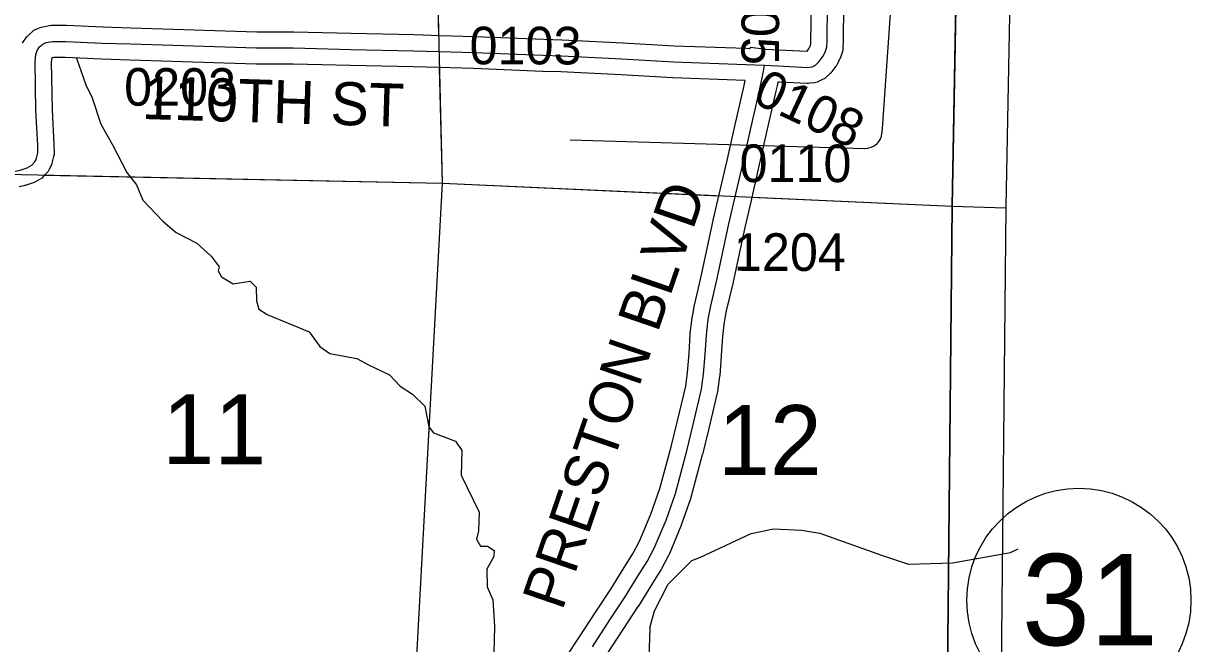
# Model space of a CAD drawing. Extents: x -157.2 to -99.3, y 12.2 to 46.2.
# Drawn here: x -116.075 to -113.88, y 38.428 to 39.582 of the extents above; entities that cross this region are included whole.
import ezdxf

# ---------------------------------------------------------------- set-up
doc = ezdxf.new("R2010")
doc.units = 0
for name, color, linetype in [('tdCoClipBndry', 7, 'Continuous'), ('tdCoCoBndry', 7, 'Continuous'), ('tdCoCoBndryPart', 7, 'Continuous'), ('tdCoDirctArrow', 7, 'Continuous'), ('tdCoHydroRiver', 7, 'Continuous'), ('tdCoSecRdNmbr', 7, 'Continuous'), ('tdCoSecRdTxt', 7, 'Continuous'), ('tdCoSecRteBand', 7, 'Continuous'), ('tdCoSecRteCL', 7, 'Continuous'), ('tdCoSectLine', 7, 'Continuous'), ('tdCoSectLinePart', 7, 'Continuous'), ('tdCoSectNmbr', 7, 'Continuous'), ('tdCoShieldStRte', 7, 'Continuous'), ('tdCoSurfGravel', 7, 'Continuous'), ('tdCoTwpBndryShd', 7, 'Continuous')]:
    doc.layers.add(name, color=color, linetype=linetype)

msp = doc.modelspace()

# ---------------------------------------------------------------- linework, layer by layer
at = {"layer": 'tdCoClipBndry'}
msp.add_lwpolyline([(-137.3849, 40.9986), (-130.3617, 40.7621), (-129.3761, 40.7352), (-128.3918, 40.7165), (-127.3846, 40.6647), (-126.387, 40.641), (-124.3513, 40.57), (-123.3516, 40.5465), (-121.3552, 40.48), (-120.3594, 40.4386), (-118.3228, 40.3917), (-115.3169, 40.3414), (-114.3264, 40.3124), (-114.2927, 40.3054), (-114.257, 40.2814), (-114.2379, 40.2528), (-114.2294, 40.2106), (-114.247, 39.2403), (-114.2573, 38.2439), (-114.2917, 37.2483), (-114.3338, 36.2543), (-114.3541, 35.2589), (-114.3899, 34.3598)], dxfattribs=at)
at = {"layer": 'tdCoCoBndry'}
msp.add_lwpolyline([(-114.3294, 40.2124), (-114.3469, 39.2417), (-114.3573, 38.2474), (-114.3916, 37.2518), (-114.4337, 36.2575), (-114.454, 35.261), (-114.4939, 34.2619), (-113.7826, 34.2475), (-113.4614, 34.2371), (-112.7818, 34.2155), (-112.4631, 34.2058), (-111.7863, 34.1822), (-111.4683, 34.1721), (-111.0103, 34.1564)], dxfattribs=at)
at = {"layer": 'tdCoCoBndryPart'}
msp.add_lwpolyline([(-114.3734, 37.7809), (-114.3573, 38.2474), (-114.3469, 39.2417), (-114.3303, 40.1595)], dxfattribs=at)
at = {"layer": 'tdCoDirctArrow'}
msp.add_lwpolyline([(-115.0579, 39.3652), (-114.5094, 39.3494), (-114.5054, 39.3495), (-114.5019, 39.3502), (-114.498, 39.3514), (-114.4935, 39.3534), (-114.4899, 39.3558), (-114.4867, 39.3587), (-114.4848, 39.3605), (-114.4822, 39.3639), (-114.4803, 39.3669), (-114.4788, 39.3723), (-114.4774, 39.3808), (-114.4766, 39.3863), (-114.4545, 39.707)], dxfattribs=at)
at = {"layer": 'tdCoHydroRiver'}
for points in [[(-115.9766, 39.5169), (-115.959, 39.4675), (-115.947, 39.4435), (-115.931, 39.3941), (-115.9099, 39.3572), (-115.8829, 39.3044), (-115.8646, 39.2818), (-115.8527, 39.2531), (-115.8159, 39.2142), (-115.7912, 39.193), (-115.7523, 39.173), (-115.7261, 39.1486), (-115.7108, 39.1292), (-115.7126, 39.1214), (-115.7066, 39.1102), (-115.6849, 39.097), (-115.6532, 39.1024), (-115.6424, 39.0911), (-115.6415, 39.0658), (-115.6372, 39.0499), (-115.6217, 39.04), (-115.5436, 39.0079), (-115.5239, 38.9805), (-115.5053, 38.9674), (-115.455, 38.9581), (-115.4332, 38.9465), (-115.3943, 38.9281), (-115.3743, 38.907), (-115.351, 38.8922), (-115.328, 38.8694), (-115.3211, 38.8314), (-115.3119, 38.8201), (-115.2713, 38.8048), (-115.2592, 38.7871), (-115.2604, 38.7413), (-115.2275, 38.6726), (-115.2285, 38.6379), (-115.2321, 38.6222), (-115.2245, 38.6093), (-115.2119, 38.609), (-115.1995, 38.6008), (-115.1998, 38.5897), (-115.2131, 38.5664), (-115.2124, 38.5332), (-115.202, 38.5093), (-115.1986, 38.4603), (-115.2006, 38.3845)], [(-114.8156, 38.5887), (-114.7212, 38.6327), (-114.6798, 38.6414), (-114.6277, 38.6389), (-114.5931, 38.6336), (-114.4787, 38.5921), (-114.4285, 38.5755), (-114.3464, 38.5781), (-114.2385, 38.5974), (-114.2242, 38.6042)], [(-114.9098, 38.4572), (-114.9009, 38.4891), (-114.8756, 38.5384), (-114.8316, 38.5825), (-114.8156, 38.5887)], [(-114.9098, 38.4572), (-114.9113, 38.4006), (-114.901, 38.3695), (-114.8876, 38.3416), (-114.8229, 38.2811)]]:
    msp.add_lwpolyline(points, dxfattribs=at)
at = {"layer": 'tdCoSecRteBand'}
for points in [[(-116.0768, 39.5448), (-116.0747, 39.548), (-116.0705, 39.5544), (-116.0683, 39.5578), (-116.0652, 39.5605), (-116.0591, 39.566), (-116.0556, 39.569), (-116.0513, 39.5709), (-116.0452, 39.5736), (-116.042, 39.575), (-116.0385, 39.5757), (-116.0264, 39.5779), (-116.0237, 39.5784), (-116.021, 39.5784), (-115.9961, 39.5784), (-115.9954, 39.5784), (-115.9948, 39.5783), (-115.9276, 39.5754), (-115.875, 39.5737), (-115.7961, 39.5712), (-115.7961, 39.5712), (-115.7961, 39.5712), (-115.6997, 39.568), (-115.6408, 39.5663), (-115.5727, 39.5663), (-115.5723, 39.5663), (-115.5719, 39.5663), (-115.4654, 39.5636), (-115.3484, 39.5611), (-115.3482, 39.5611), (-115.3481, 39.5611), (-115.3006, 39.5596), (-115.2356, 39.5576), (-115.2355, 39.5576), (-115.2353, 39.5576), (-115.107, 39.5525), (-115.0732, 39.5515), (-115.0729, 39.5515), (-115.0726, 39.5515), (-114.9601, 39.546), (-114.96, 39.546), (-114.9598, 39.546), (-114.8642, 39.5404), (-114.7302, 39.5357), (-114.73, 39.5357), (-114.7298, 39.5357), (-114.7251, 39.5354), (-114.7228, 39.5353), (-114.7225, 39.5376), (-114.6939, 39.5339), (-114.6699, 39.5327), (-114.6174, 39.5302), (-114.6172, 39.5303), (-114.6132, 39.5357), (-114.6113, 39.5396), (-114.6101, 39.5432), (-114.6098, 39.5494), (-114.6091, 39.6173)], [(-114.5491, 39.6165), (-114.5498, 39.5483), (-114.5498, 39.5478), (-114.5499, 39.5473), (-114.5504, 39.5362), (-114.5505, 39.5319), (-114.5519, 39.5278), (-114.5551, 39.5184), (-114.5557, 39.5167), (-114.5565, 39.5151), (-114.5605, 39.5069), (-114.5617, 39.5043), (-114.5635, 39.502), (-114.5709, 39.4921), (-114.5725, 39.49), (-114.5745, 39.4881), (-114.5809, 39.4822), (-114.5842, 39.4791), (-114.5883, 39.4772), (-114.5945, 39.4742), (-114.5986, 39.4723), (-114.6031, 39.4716), (-114.6115, 39.4704), (-114.6144, 39.4699), (-114.6173, 39.4701), (-114.6681, 39.4726), (-114.6681, 39.4726), (-114.6714, 39.4727), (-114.673, 39.4657), (-114.6756, 39.4536), (-114.6756, 39.4534), (-114.6757, 39.4533), (-114.6846, 39.4148), (-114.6932, 39.3772), (-114.7075, 39.3136), (-114.7075, 39.3136), (-114.7075, 39.3135), (-114.722, 39.2501), (-114.722, 39.2501), (-114.722, 39.2501), (-114.7331, 39.2022), (-114.7547, 39.1011), (-114.7548, 39.1008), (-114.7549, 39.1005), (-114.7675, 39.047), (-114.7707, 39.0296), (-114.7718, 39.0216), (-114.7747, 38.9991), (-114.7768, 38.964), (-114.7768, 38.9638), (-114.7768, 38.9636), (-114.7796, 38.9269), (-114.7796, 38.9259), (-114.7798, 38.9248), (-114.7837, 38.8972), (-114.7839, 38.8959), (-114.7842, 38.8945), (-114.8, 38.8284), (-114.8, 38.8284), (-114.8, 38.8283), (-114.8119, 38.7795), (-114.812, 38.7791), (-114.8121, 38.7788), (-114.8333, 38.6996), (-114.8336, 38.6986), (-114.8339, 38.6975), (-114.8512, 38.648), (-114.8515, 38.6471), (-114.8518, 38.6462), (-114.8738, 38.5939), (-114.8743, 38.5927), (-114.875, 38.5915), (-114.888, 38.5668), (-114.8885, 38.5659), (-114.8891, 38.565), (-114.9064, 38.5374), (-114.9064, 38.5374), (-114.9064, 38.5373), (-114.9315, 38.4972), (-114.9317, 38.4969), (-114.9319, 38.4966), (-114.9587, 38.4557), (-114.9915, 38.4056)], [(-115.065, 38.4037), (-115.0416, 38.4386), (-115.0089, 38.4886), (-115.0089, 38.4886), (-115.0089, 38.4886), (-114.9822, 38.5293), (-114.9572, 38.5692), (-114.9405, 38.5959), (-114.9286, 38.6184), (-114.9075, 38.6686), (-114.8909, 38.7162), (-114.8701, 38.794), (-114.8584, 38.8424), (-114.8429, 38.9071), (-114.8393, 38.9323), (-114.8367, 38.9679), (-114.8345, 39.0037), (-114.8344, 39.0046), (-114.8343, 39.0056), (-114.8314, 39.0292), (-114.8313, 39.0294), (-114.8313, 39.0296), (-114.8301, 39.0385), (-114.83, 39.0392), (-114.8299, 39.0398), (-114.8264, 39.0586), (-114.8263, 39.0593), (-114.8261, 39.06), (-114.8133, 39.114), (-114.7917, 39.215), (-114.7917, 39.2153), (-114.7916, 39.2155), (-114.7805, 39.2636), (-114.766, 39.3269), (-114.7517, 39.3904), (-114.7517, 39.3905), (-114.7517, 39.3905), (-114.743, 39.4283), (-114.743, 39.4283), (-114.743, 39.4283), (-114.7342, 39.4666), (-114.7322, 39.4757), (-114.7325, 39.4757), (-114.8667, 39.4804), (-114.8671, 39.4804), (-114.8674, 39.4804), (-114.9632, 39.4861), (-115.0752, 39.4915), (-115.1089, 39.4925), (-115.1091, 39.4925), (-115.1093, 39.4925), (-115.2376, 39.4977), (-115.3025, 39.4997), (-115.3498, 39.5011), (-115.4668, 39.5036), (-115.4668, 39.5036), (-115.4669, 39.5036), (-115.5731, 39.5063), (-115.6412, 39.5063), (-115.6417, 39.5063), (-115.6421, 39.5063), (-115.7015, 39.508), (-115.7016, 39.508), (-115.7017, 39.508), (-115.7981, 39.5112), (-115.8769, 39.5137), (-115.877, 39.5137), (-115.877, 39.5137), (-115.9298, 39.5154), (-115.9299, 39.5154), (-115.9301, 39.5154), (-115.9968, 39.5184), (-116.0183, 39.5184), (-116.0226, 39.5176), (-116.0235, 39.5095), (-116.0218, 39.421), (-116.0184, 39.3566), (-116.0184, 39.3561), (-116.0184, 39.3556), (-116.0181, 39.3418), (-116.0181, 39.3379), (-116.019, 39.3341), (-116.0214, 39.324), (-116.0223, 39.3207), (-116.0238, 39.3177), (-116.0255, 39.3143), (-116.0275, 39.3103), (-116.0293, 39.3065), (-116.0322, 39.3034), (-116.0376, 39.2975), (-116.041, 39.2938), (-116.0454, 39.2914), (-116.054, 39.2867), (-116.0564, 39.2854), (-116.059, 39.2846), (-116.0719, 39.2804), (-116.073, 39.28), (-116.0741, 39.2798), (-116.0832, 39.2775)]]:
    msp.add_lwpolyline(points, dxfattribs=at)
at = {"layer": 'tdCoSecRteCL'}
for points in [[(-114.6966, 39.504), (-114.6713, 39.5028), (-114.6158, 39.5), (-114.6075, 39.5013), (-114.6013, 39.5042), (-114.5949, 39.5101), (-114.5875, 39.52), (-114.5835, 39.5282), (-114.5803, 39.5375), (-114.5798, 39.5486), (-114.5791, 39.6169)], [(-116.0812, 39.3089), (-116.0684, 39.3131), (-116.0597, 39.3178), (-116.0543, 39.3237), (-116.0523, 39.3277), (-116.0506, 39.3311), (-116.0481, 39.3412), (-116.0484, 39.355), (-116.0518, 39.4199), (-116.0536, 39.5109), (-116.0521, 39.5242), (-116.0496, 39.5316), (-116.0454, 39.538), (-116.0393, 39.5434), (-116.0331, 39.5462), (-116.021, 39.5484), (-115.9961, 39.5484), (-115.9288, 39.5454), (-115.876, 39.5437), (-115.7971, 39.5412), (-115.7007, 39.538), (-115.6412, 39.5363), (-115.5727, 39.5363), (-115.4661, 39.5336), (-115.349, 39.5311), (-115.3015, 39.5297), (-115.2365, 39.5277), (-115.1081, 39.5225), (-115.074, 39.5215), (-114.9616, 39.5161), (-114.8657, 39.5104), (-114.7312, 39.5057), (-114.6968, 39.504), (-114.6966, 39.504)], [(-115.0166, 38.4221), (-114.9838, 38.4721), (-114.9569, 38.5131), (-114.9318, 38.5533), (-114.9145, 38.5809), (-114.9015, 38.6055), (-114.8795, 38.6578), (-114.8622, 38.7074), (-114.841, 38.7866), (-114.8292, 38.8354), (-114.8134, 38.9015), (-114.8095, 38.9291), (-114.8068, 38.9658), (-114.8045, 39.0018), (-114.8016, 39.0255), (-114.8003, 39.0344), (-114.7969, 39.0531), (-114.7841, 39.1074), (-114.7624, 39.2087), (-114.7513, 39.2568), (-114.7367, 39.3202), (-114.7224, 39.3838), (-114.7138, 39.4216), (-114.7049, 39.46), (-114.7023, 39.4721), (-114.6985, 39.4891), (-114.6966, 39.504)]]:
    msp.add_lwpolyline(points, dxfattribs=at)
at = {"layer": 'tdCoSectLine'}
for points in [[(-115.2956, 39.2844), (-115.3186, 40.2414)], [(-114.3469, 39.2417), (-114.3294, 40.2124)], [(-116.2999, 39.3091), (-116.1393, 39.3018), (-115.2956, 39.2844)], [(-115.3503, 38.2785), (-115.2956, 39.2844)], [(-115.2956, 39.2844), (-114.3469, 39.2417)], [(-114.3573, 38.2474), (-114.3469, 39.2417)], [(-114.3469, 39.2417), (-114.247, 39.239)]]:
    msp.add_lwpolyline(points, dxfattribs=at)
at = {"layer": 'tdCoSectLinePart'}
for points in [[(-115.3022, 39.5593), (-115.3179, 40.2133)], [(-114.3469, 39.2417), (-114.3303, 40.1595)], [(-115.2956, 39.2844), (-115.3008, 39.4993)], [(-116.0371, 39.2997), (-115.2956, 39.2844)], [(-115.3503, 38.2785), (-115.2956, 39.2844)], [(-115.2956, 39.2844), (-114.7815, 39.2612)], [(-114.7207, 39.2585), (-114.3469, 39.2417)], [(-114.3573, 38.2474), (-114.3469, 39.2417)], [(-114.3469, 39.2417), (-114.247, 39.239)]]:
    msp.add_lwpolyline(points, dxfattribs=at)
at = {"layer": 'tdCoShieldStRte'}
msp.add_circle((-114.1113, 38.5085), 0.2085, dxfattribs=at)
at = {"layer": 'tdCoSurfGravel'}
msp.add_line((-114.6968, 39.504), (-114.6966, 39.504), dxfattribs=at)
for points in [[(-114.6966, 39.504), (-114.6713, 39.5028), (-114.6158, 39.5), (-114.6075, 39.5013), (-114.6013, 39.5042), (-114.5949, 39.5101), (-114.5875, 39.52), (-114.5835, 39.5282), (-114.5803, 39.5375), (-114.5798, 39.5486), (-114.5791, 39.6169)], [(-116.0523, 39.3277), (-116.0506, 39.3311), (-116.0481, 39.3412), (-116.0484, 39.355), (-116.0518, 39.4199), (-116.0536, 39.5109), (-116.0521, 39.5242), (-116.0496, 39.5316), (-116.0454, 39.538), (-116.0393, 39.5434), (-116.0331, 39.5462), (-116.021, 39.5484), (-115.9961, 39.5484), (-115.9288, 39.5454), (-115.876, 39.5437), (-115.7971, 39.5412), (-115.7007, 39.538), (-115.6412, 39.5363), (-115.5727, 39.5363), (-115.4661, 39.5336), (-115.349, 39.5311), (-115.3015, 39.5297)], [(-115.3015, 39.5297), (-115.2365, 39.5277), (-115.1081, 39.5225), (-115.074, 39.5215), (-114.9616, 39.5161), (-114.8657, 39.5104), (-114.7312, 39.5057), (-114.6968, 39.504)], [(-114.7023, 39.4721), (-114.6985, 39.4891), (-114.6966, 39.504)], [(-115.0166, 38.4221), (-114.9838, 38.4721), (-114.9569, 38.5131), (-114.9318, 38.5533), (-114.9145, 38.5809), (-114.9015, 38.6055), (-114.8795, 38.6578), (-114.8622, 38.7074), (-114.841, 38.7866), (-114.8292, 38.8354), (-114.8134, 38.9015), (-114.8095, 38.9291), (-114.8068, 38.9658), (-114.8045, 39.0018), (-114.8016, 39.0255), (-114.8003, 39.0344), (-114.7969, 39.0531), (-114.7841, 39.1074), (-114.7624, 39.2087), (-114.7513, 39.2568), (-114.7367, 39.3202), (-114.7224, 39.3838), (-114.7138, 39.4216), (-114.7049, 39.46), (-114.7023, 39.4721)], [(-116.8024, 39.3349), (-116.8024, 39.3349), (-116.6913, 39.3294), (-116.62, 39.3264), (-116.5569, 39.3247), (-116.4923, 39.3205), (-116.4114, 39.3183), (-116.3574, 39.3141), (-116.2979, 39.3092), (-116.2696, 39.306), (-116.2351, 39.3045), (-116.1855, 39.3025), (-116.1389, 39.3018), (-116.1155, 39.3032), (-116.0903, 39.3067), (-116.0812, 39.3089), (-116.0684, 39.3131), (-116.0597, 39.3178), (-116.0543, 39.3237), (-116.0523, 39.3277)]]:
    msp.add_lwpolyline(points, dxfattribs=at)
at = {"layer": 'tdCoTwpBndryShd'}
msp.add_lwpolyline([(-120.3626, 40.3387), (-119.3227, 40.3139), (-118.3248, 40.2918), (-117.32, 40.2727), (-116.3236, 40.2604), (-115.3186, 40.2414), (-114.3294, 40.2124), (-114.3469, 39.2417), (-114.3573, 38.2474), (-114.3916, 37.2518), (-114.4337, 36.2575), (-114.454, 35.261), (-114.4939, 34.2619)], dxfattribs=at)

# ---------------------------------------------------------------- texts
at = {"layer": 'tdCoSecRdNmbr'}
for s, rotation, p in [('0105', 269.9133, (-114.739, 39.7127)), ('0103', 359.9113, (-115.2451, 39.5058)), ('0203', 359.9108, (-115.8878, 39.4288)), ('0108', 334.9121, (-114.7216, 39.4359)), ('0110', 359.912, (-114.7428, 39.2867)), ('1204', 359.912, (-114.7532, 39.1215))]:
    msp.add_text(s, height=0.07, rotation=rotation, dxfattribs=at).set_placement(p)
at = {"layer": 'tdCoSecRdTxt'}
for s, rotation, p in [('110TH ST', 358.2695, (-115.8554, 39.4041)), ('PRESTON BLVD', 71.0693, (-115.0727, 38.4873))]:
    msp.add_text(s, height=0.08, rotation=rotation, dxfattribs=at).set_placement(p)
at = {"layer": 'tdCoSectNmbr'}
msp.add_text('11', height=0.13, rotation=359.9108, dxfattribs=at).set_placement((-115.817, 38.7619))
msp.add_text('12', height=0.13, dxfattribs=at).set_placement((-114.783, 38.7416))
at = {"layer": 'tdCoShieldStRte'}
msp.add_text('31', height=0.17, dxfattribs=at).set_placement((-114.2173, 38.4247))

doc.saveas('drawing.dxf')
